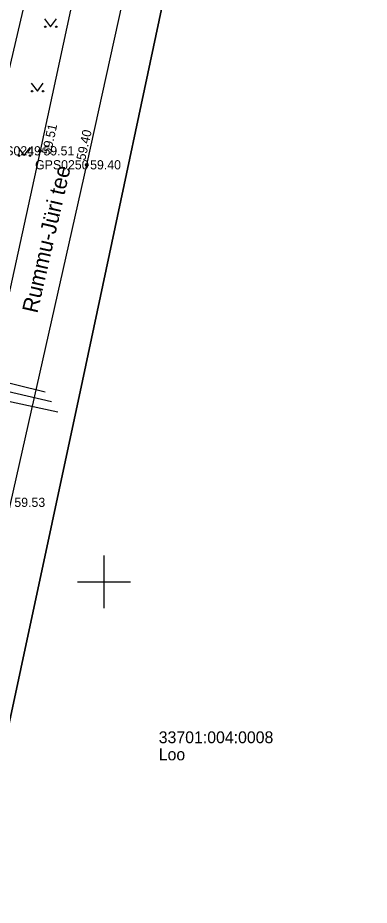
# Model space of a CAD drawing. Extents: x 551623 to 559850, y 6561220 to 6567135.
# Drawn here: x 556593.5 to 556620.1, y 6562625.4 to 6562692.9 of the extents above; entities that cross this region are included whole.
import ezdxf

# ---------------------------------------------------------------- set-up
doc = ezdxf.new("R2010")
doc.units = 0
for name, color, linetype in [('HALJASTUS', 7, 'Continuous'), ('KORGUS-EH2000', 7, 'Continuous'), ('KTRASS', 7, 'Continuous'), ('MOOTKORG-EH2000', 7, 'Continuous'), ('MOOTMPUNKT', 7, 'Continuous'), ('MOOTNR', 7, 'Continuous'), ('MOOTPIIR', 7, 'Continuous'), ('PIIR', 7, 'Continuous'), ('SITRASS', 7, 'Continuous'), ('SKTRASS', 7, 'Continuous'), ('TEE', 7, 'Continuous'), ('VORK', 7, 'Continuous'), ('VTRASS', 7, 'Continuous')]:
    doc.layers.add(name, color=color, linetype=linetype)

msp = doc.modelspace()

# ---------------------------------------------------------------- linework, layer by layer
at = {"layer": 'HALJASTUS'}
for p, q in [((556595.483, 6562692.795), (556595.946, 6562692.188)), ((556595.946, 6562692.188), (556596.392, 6562692.795)), ((556594.482, 6562687.896), (556594.945, 6562687.289)), ((556594.945, 6562687.289), (556595.391, 6562687.896)), ((556593.48, 6562682.997), (556593.944, 6562682.391)), ((556593.944, 6562682.391), (556594.389, 6562682.997))]:
    msp.add_line(p, q, dxfattribs=at)
for centre in [(556595.545, 6562692.188), (556596.374, 6562692.188), (556594.544, 6562687.289), (556595.373, 6562687.289), (556593.543, 6562682.391), (556594.371, 6562682.391)]:
    msp.add_circle(centre, 0.055, dxfattribs=at)
at = {"layer": 'KORGUS-EH2000'}
for centre in [(556595.142, 6562682.757), (556598.687, 6562681.695)]:
    msp.add_circle(centre, 0.1, dxfattribs=at)
at = {"layer": 'KTRASS'}
msp.add_lwpolyline([(556584.009, 6562666.286), (556587.075, 6562665.775), (556596.007, 6562663.713)], dxfattribs=at)
at = {"layer": 'MOOTMPUNKT'}
for centre in [(556595.142, 6562682.757), (556598.687, 6562681.695)]:
    msp.add_circle(centre, 0.1, dxfattribs=at)
at = {"layer": 'MOOTPIIR'}
msp.add_lwpolyline([(556556.888, 6562482.698), (556561.272, 6562503.736), (556564.4, 6562519.072), (556568.187, 6562537.349), (556571.081, 6562553.531), (556572.069, 6562561.354), (556574.404, 6562572.858), (556576.101, 6562580.855), (556579.421, 6562594.083), (556583.237, 6562611.088), (556584.29, 6562616.041), (556587.083, 6562629.028), (556588.849, 6562637.213), (556592.933, 6562656.038), (556598.687, 6562681.695), (556602.285, 6562698.066), (556604.36, 6562708.434), (556605.991, 6562717.328), (556608.762, 6562730.722), (556610.742, 6562740.429), (556615.494, 6562765.342), (556618.725, 6562784.886)], dxfattribs=at)
at = {"layer": 'PIIR'}
msp.add_lwpolyline([(556710.03, 6562313.25), (556617.42, 6562320.13), (556533.07, 6562326.41), (556527.9, 6562326.79), (556528.51, 6562329.75), (556582.07, 6562589.19), (556598.38, 6562665.28), (556613.6, 6562737.05), (556599.77, 6562739.31), (556564.04, 6562745.3), (556527.58, 6562751.46), (556484.67, 6562758.65), (556443.66, 6562765.51), (556431.83, 6562767.5), (556389.83, 6562774.53)], dxfattribs=at)
msp.add_lwpolyline([(556599.77, 6562739.31), (556613.6, 6562737.05), (556598.38, 6562665.28), (556582.07, 6562589.19), (556528.51, 6562329.75), (556527.9, 6562326.79), (556533.07, 6562326.41), (556532.21, 6562322.88), (556529.17, 6562310.34), (556520.17, 6562273.55), (556523.22, 6562261.92), (556489.06, 6562281.04), (556502.86, 6562283.59), (556510.45, 6562310.26), (556519.14, 6562350.21), (556529.77, 6562402.46), (556539.62, 6562450.85), (556543.81, 6562471.43), (556552.64, 6562513.89), (556561.6, 6562556.55), (556566.59, 6562580.45), (556577.04, 6562630.35), (556588.43, 6562685.07), (556593.96, 6562711.51)], close=True, dxfattribs=at)
at = {"layer": 'SITRASS'}
msp.add_lwpolyline([(556578.887, 6562623.758), (556580.25, 6562630.066), (556581.832, 6562637.305), (556583.664, 6562646.316), (556585.035, 6562652.742), (556587.059, 6562661.297), (556588.754, 6562670.227), (556590.988, 6562680.75), (556591.621, 6562683.527), (556591.895, 6562685.074), (556593.969, 6562693.867), (556595.195, 6562699.664), (556596.176, 6562704.047), (556597.535, 6562709.352), (556597.609, 6562710.531), (556597.125, 6562711.477), (556595.668, 6562711.922), (556594.408, 6562712.21)], dxfattribs=at)
at = {"layer": 'SKTRASS'}
msp.add_lwpolyline([(556584.303, 6562667.023), (556587.216, 6562666.48), (556595.541, 6562664.43)], dxfattribs=at)
at = {"layer": 'TEE'}
for points in [[(556556.888, 6562482.698), (556561.272, 6562503.736), (556564.4, 6562519.072), (556568.187, 6562537.349), (556571.081, 6562553.531), (556572.069, 6562561.354), (556574.404, 6562572.858), (556576.101, 6562580.855), (556579.421, 6562594.083), (556583.237, 6562611.088), (556584.29, 6562616.041), (556587.083, 6562629.028), (556588.849, 6562637.213), (556592.933, 6562656.038), (556598.687, 6562681.695), (556602.285, 6562698.066), (556604.36, 6562708.434), (556605.991, 6562717.328), (556608.762, 6562730.722), (556610.742, 6562740.429)], [(556592.057, 6562701.776), (556592.12, 6562701.583), (556596.248, 6562700.431), (556597.567, 6562699.677), (556598.369, 6562697.7), (556595.142, 6562682.757), (556589.485, 6562656.87), (556586.387, 6562641.744), (556585.715, 6562638.373), (556584.087, 6562630.443), (556580.887, 6562616.768), (556579.688, 6562611.746), (556575.85, 6562595.183), (556572.387, 6562581.794), (556570.65, 6562575.641), (556569.894, 6562573.737), (556569.348, 6562573.329), (556566.853, 6562572.396), (556564.07, 6562571.452)]]:
    msp.add_lwpolyline(points, dxfattribs=at)
at = {"layer": 'VORK'}
for p, q in [((556600, 6562652), (556600, 6562648)), ((556598, 6562650), (556602, 6562650))]:
    msp.add_line(p, q, dxfattribs=at)
at = {"layer": 'VTRASS'}
msp.add_lwpolyline([(556583.604, 6562665.635), (556586.756, 6562665.016), (556596.488, 6562662.92)], dxfattribs=at)

# ---------------------------------------------------------------- texts
at = {"layer": 'KORGUS-EH2000'}
for s, rotation, p in [(' 59.51', 77.67343, (556595.897, 6562682.174)), (' 59.40', 77.60459, (556598.516, 6562681.732))]:
    msp.add_text(s, height=0.7, rotation=rotation, dxfattribs=at).set_placement(p)
at = {"layer": 'MOOTKORG-EH2000'}
for s, p in [(' 59.51', (556595.142, 6562682.407)), (' 59.40', (556598.687, 6562681.345)), (' 59.53', (556592.933, 6562655.688))]:
    msp.add_text(s, height=0.7, dxfattribs=at).set_placement(p)
at = {"layer": 'MOOTNR'}
for s, p in [('GPS0249 ', (556591.152, 6562682.407)), ('GPS0250 ', (556594.767, 6562681.345))]:
    msp.add_text(s, height=0.7, dxfattribs=at).set_placement(p)
at = {"layer": 'PIIR'}
for s, p in [('33701:004:0008', (556604.157, 6562637.73)), ('Loo', (556604.157, 6562636.43))]:
    msp.add_text(s, height=0.9, dxfattribs=at).set_placement(p)
at = {"layer": 'TEE'}
msp.add_text('Rummu-Jüri tee', height=1.2, rotation=77.14475, dxfattribs=at).set_placement((556594.938, 6562670.359))

doc.saveas('drawing.dxf')
